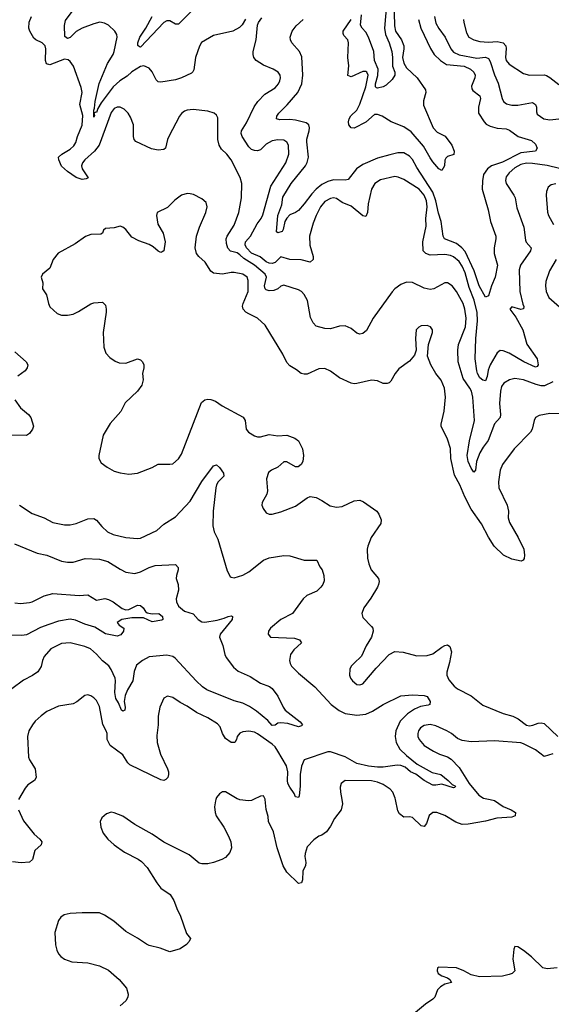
# Model space of a CAD drawing. Header units: inches. Extents: x 1173000 to 1307049, y 522583 to 678455.
# Tile 270 of 617: x 1270644 to 1274279, y 528600 to 535328. Entities that reach past the tile are written whole.
import ezdxf

# ---------------------------------------------------------------- set-up
doc = ezdxf.new("R2010")
doc.units = ezdxf.units.IN
doc.header["$MEASUREMENT"] = 0
doc.layers.add('B2572', color=7, linetype='Continuous')
doc.layers.add('B2573', color=7, linetype='Continuous')

msp = doc.modelspace()

# ---------------------------------------------------------------- linework, layer by layer
at = {"layer": 'B2572', "color": 5}
for points, elevation in [([(1271985.2, 530000), (1271981.6, 529990), (1271974.9, 529950), (1271979.5, 529910), (1271987.7, 529887.7), (1272039.5, 529810), (1272072, 529750), (1272088.5, 529710), (1272092.7, 529670), (1272081.4, 529638.6), (1272050, 529603.6), (1272026, 529590), (1271970, 529569.7), (1271930, 529561.3), (1271890, 529559.6), (1271870, 529564.5), (1271802.3, 529622.3), (1271628.4, 529708.4), (1271550, 529762.9), (1271430, 529829.6), (1271350, 529886), (1271290, 529909.5), (1271270, 529912.3), (1271237.5, 529902.5), (1271205.8, 529874.2), (1271194, 529850), (1271198, 529810), (1271214.9, 529770), (1271246.4, 529730), (1271290.6, 529690), (1271360.6, 529640.6), (1271452.9, 529592.9), (1271476, 529576), (1271514.9, 529534.9), (1271581.1, 529430), (1271610, 529394.4), (1271672, 529350), (1271698.9, 529310), (1271723.1, 529243.1), (1271742, 529210), (1271783.5, 529083.5), (1271811, 529050), (1271802, 529030), (1271784.7, 529010), (1271740.5, 528979.5), (1271670, 528959), (1271604.8, 528984.8), (1271530, 529001.6), (1271510, 529011.6), (1271450, 529052), (1271370, 529096.9), (1271287.5, 529167.5), (1271222.7, 529210), (1271190, 529224.7), (1271070, 529226.3), (1270990, 529220.5), (1270947.2, 529212.8), (1270924.2, 529195.8), (1270910, 529174), (1270883.1, 529090), (1270887.8, 529007.8), (1270898, 528970), (1270910, 528945.5), (1270926, 528926), (1270949.1, 528909.1), (1271001, 528890), (1271110, 528884.2), (1271190, 528864.4), (1271250, 528833.7), (1271324.9, 528770), (1271373, 528710), (1271384.9, 528670), (1271383, 528650), (1271370, 528624), (1271330.6, 528589.4)], 880), ([(1272242.1, 530000), (1272230, 529994), (1272208.4, 529991.6), (1272150, 529998), (1272144, 530000)], 880), ([(1272845.9, 530000), (1272851.5, 529970), (1272843.2, 529930), (1272796.1, 529870), (1272770, 529818.4), (1272740.9, 529779.1), (1272710, 529755.1), (1272690, 529749.3), (1272654.6, 529725.4), (1272610, 529677.2), (1272595.3, 529630), (1272592.9, 529610), (1272600.2, 529570), (1272597.3, 529550), (1272579.7, 529510), (1272577.6, 529450), (1272570, 529429.4), (1272550, 529426), (1272470, 529504.2), (1272446, 529546), (1272404.4, 529670), (1272378.9, 529778.9), (1272345.1, 529850), (1272343, 529883), (1272329.5, 529930.5), (1272323.5, 530000)], 880), ([(1273861.8, 530000), (1273890, 529993.9), (1273950, 529952.1), (1274003.6, 529930), (1274035.2, 529910), (1274031.4, 529888.6), (1274010, 529879.8), (1273907.2, 529872.8), (1273830, 529852), (1273710, 529831.3), (1273670, 529829.8), (1273625.3, 529845.3), (1273550, 529891.5), (1273495.3, 529910), (1273470, 529911.2), (1273443.7, 529890), (1273424.7, 529835.3), (1273410, 529816), (1273390, 529820.9), (1273330, 529877.2), (1273310, 529881.2), (1273270, 529879), (1273241.3, 529901.3), (1273230, 529922), (1273212.9, 530000)], 880), ([(1270635.8, 529930), (1270670, 529853), (1270743.5, 529763.5), (1270782, 529730), (1270794, 529710), (1270790.8, 529690), (1270747.7, 529652.3), (1270730.5, 529589.5), (1270710, 529572.7), (1270652.8, 529567.2), (1270594.6, 529574.6)], 860), ([(1274318.8, 528850), (1274250, 528842.6), (1274221.2, 528850), (1274144.4, 528924.4), (1274090, 528969.2), (1274050, 528994), (1274030, 528995.3), (1274023.5, 528976.5), (1274014.9, 528910), (1274030.4, 528830), (1274010.6, 528810), (1273990, 528803.1), (1273946.3, 528793.7), (1273788.2, 528788.2), (1273730, 528802), (1273682, 528830), (1273630, 528849.5), (1273510, 528853.2), (1273502, 528850), (1273498, 528830), (1273504.7, 528810), (1273530, 528794.8), (1273570, 528780.7), (1273586, 528770), (1273596, 528750), (1273550, 528738), (1273520.7, 528719.3), (1273501.1, 528698.9), (1273482, 528650), (1273470, 528635.6), (1273418.8, 528601.2), (1273350, 528543.5)], 920)]:
    msp.add_lwpolyline(points, dxfattribs=dict(at, elevation=elevation))
at = {"layer": 'B2573', "color": 5}
for points, elevation in [([(1273200.6, 535550), (1273206.5, 535286.5), (1273214.1, 535250), (1273254, 535190), (1273269.6, 535150), (1273270.9, 535130), (1273261.8, 535070), (1273270, 535031.1), (1273290, 534999.5), (1273361.2, 534930), (1273419.3, 534850), (1273420.9, 534830), (1273405, 534775), (1273405, 534745), (1273470.1, 534590.1), (1273499.6, 534559.6), (1273553.1, 534533.1), (1273598.4, 534470), (1273615.2, 534430), (1273611.9, 534408.1), (1273570, 534394.5), (1273556.9, 534383.1), (1273551, 534369), (1273549.2, 534330), (1273530, 534298), (1273510, 534308.9), (1273470, 534357.1), (1273450, 534383.6), (1273405.1, 534465.1), (1273321.5, 534561.5), (1273270, 534595.8), (1273183.5, 534630), (1273123.1, 534670), (1273090, 534681.2), (1273070, 534680.6), (1273011.4, 534628.6), (1272930, 534586.5), (1272910, 534589.9), (1272895, 534610), (1272891.6, 534630), (1272895.8, 534650), (1272908.6, 534671.4), (1272948.2, 534710), (1272970, 534751.1), (1273010, 534869.1), (1273025.6, 534950), (1273017.7, 534970), (1273010, 534975.3), (1272990, 534974.6), (1272910, 534936.8), (1272887.5, 534947.5), (1272893.4, 535013.4), (1272887.1, 535070), (1272892.2, 535170), (1272887.1, 535190), (1272860.8, 535220.8), (1272855, 535235), (1272856.9, 535250), (1272909.5, 535330)], 780), ([(1272188.7, 535331.3), (1272165.7, 535294.3), (1272146, 535274), (1272101, 535250), (1271970, 535221.3), (1271886.8, 535173.2), (1271872.5, 535147.5), (1271846.7, 535070), (1271834.2, 534985.8), (1271828.2, 534971.8), (1271817.5, 534962.5), (1271750, 534930.9), (1271710, 534917.6), (1271610, 534902), (1271590, 534902.9), (1271577, 534917), (1271550, 534971.8), (1271530, 534997.4), (1271492.4, 535012.4), (1271470, 535009), (1271410, 534971.3), (1271378.1, 534941.9), (1271328.9, 534911.1), (1271283.8, 534870), (1271200.7, 534759.3), (1271177.9, 534722.1), (1271170, 534694.5), (1271164, 534696), (1271150.7, 534689.3), (1271154.6, 534674.6), (1271150, 534662.7), (1271149.9, 534710), (1271155.5, 534724.5), (1271159.1, 534770), (1271186.6, 534893.4), (1271244.9, 535030), (1271282.9, 535090), (1271290.6, 535110), (1271309.6, 535209.6), (1271307.9, 535227.9), (1271294.5, 535250), (1271251.7, 535291.7), (1271224.4, 535304.4), (1271190.7, 535310.7), (1271150, 535300.2), (1271070, 535269.9), (1271030, 535247), (1270990, 535207.6), (1270970, 535199), (1270952.5, 535212.5), (1270950.3, 535289.7), (1270956.2, 535323.8), (1271036.5, 535430)], 840), ([(1271870, 535438), (1271730, 535297.7), (1271710, 535297.9), (1271670, 535320.6), (1271650, 535319.9), (1271630, 535309.5), (1271470, 535141.3), (1271462, 535142), (1271452.5, 535152.5), (1271450.8, 535170), (1271464.9, 535210), (1271505.8, 535270), (1271549.7, 535350.3)], 820), ([(1273153.1, 535430), (1273137.4, 535270), (1273146.1, 535226.1), (1273171.4, 535170), (1273188.5, 535111.5), (1273193.3, 535070), (1273192.9, 535010), (1273210.1, 534970), (1273210.1, 534950.1), (1273190, 534920.3), (1273150, 534881.2), (1273130, 534869.9), (1273090, 534861), (1273083.1, 534863.1), (1273076.9, 534870), (1273076.2, 534890), (1273093.8, 534946.2), (1273095, 534990), (1273071.1, 535050), (1273065.4, 535110), (1273028.1, 535210), (1273010, 535244.1), (1272984.7, 535270), (1272973.5, 535290), (1272981.7, 535361.7)], 760), ([(1274290, 532854.1), (1274232.6, 532827.4), (1274210, 532825.9), (1274174.7, 532834.7), (1274090, 532868.3), (1274030, 532877.7), (1273992.6, 532867.4), (1273955, 532845), (1273938, 532822), (1273930.8, 532789.2), (1273925.5, 532705.5), (1273932.6, 532630), (1273929.3, 532610.7), (1273890, 532566), (1273846.9, 532453.1), (1273812.1, 532407.9), (1273791.4, 532368.6), (1273768.5, 532310), (1273760.4, 532250), (1273750, 532237), (1273730, 532264.7), (1273710, 532309.7), (1273702.9, 532350), (1273720.7, 532450), (1273753.9, 532590), (1273741.9, 532750), (1273732.5, 532790), (1273722.8, 532810), (1273676.5, 532876.5), (1273642.3, 532990), (1273639.5, 533070), (1273643.9, 533110), (1273692.7, 533230), (1273696.7, 533290), (1273687.7, 533350), (1273675.8, 533390), (1273630, 533471.1), (1273601.1, 533510), (1273570, 533529.7), (1273550, 533529.7), (1273474.8, 533490), (1273450, 533485.4), (1273410, 533493.5), (1273330, 533532.1), (1273290, 533534), (1273250, 533518), (1273210.2, 533489.8), (1273190, 533469.6), (1273060.3, 533290), (1273014.9, 533205.1), (1272990, 533184.5), (1272970, 533179.5), (1272950, 533187), (1272910, 533218.4), (1272870, 533235.6), (1272830, 533234.5), (1272770, 533215.1), (1272730, 533218.7), (1272670, 533235.1), (1272650, 533256.2), (1272632.9, 533292.9), (1272611.9, 533410), (1272588.6, 533450), (1272570.5, 533470.5), (1272550, 533481.8), (1272450, 533514.2), (1272430, 533507.8), (1272410.1, 533489.9), (1272382.4, 533477.6), (1272350, 533474.7), (1272330, 533483.3), (1272323.5, 533490), (1272317.8, 533510), (1272330.8, 533570), (1272322.5, 533590), (1272249, 533650), (1272176.8, 533696.8), (1272150, 533721.1), (1272130, 533734.3), (1272086.4, 533746.4), (1272066.4, 533766.4), (1272058.2, 533798.2), (1272056.8, 533830), (1272063.5, 533850), (1272110, 533924.4), (1272141.5, 534010), (1272159.8, 534110), (1272163.5, 534210), (1272150.9, 534250), (1272089.7, 534370), (1272060.5, 534410), (1272023.6, 534443.6), (1272007.9, 534470), (1271999.8, 534510), (1271997.7, 534657.7), (1271990, 534676), (1271973.2, 534690), (1271930, 534703.5), (1271830, 534713.7), (1271790, 534711.1), (1271770, 534703), (1271750, 534687.6), (1271736.5, 534670), (1271664, 534530), (1271654.9, 534510), (1271640.5, 534450), (1271630, 534440.7), (1271590, 534436.4), (1271545.8, 534445.8), (1271436.9, 534496.9), (1271427.3, 534510), (1271422.4, 534530), (1271421.6, 534610), (1271401.7, 534661.7), (1271384.5, 534690), (1271357.5, 534717.5), (1271331.1, 534731.1), (1271310, 534731.1), (1271290, 534720.5), (1271270, 534694.5), (1271188.1, 534470), (1271156.3, 534430), (1271088.8, 534371.2), (1271072.6, 534350), (1271067.2, 534330), (1271070.2, 534310), (1271111.9, 534248.1), (1271098.9, 534241.1), (1271070, 534236.3), (1271030, 534249.8), (1270969.7, 534290), (1270930, 534327.6), (1270911.3, 534370), (1270909.6, 534390), (1270931.5, 534410), (1270990, 534443.5), (1271013.6, 534466.4), (1271026.7, 534490), (1271038.1, 534530), (1271070, 534607.2), (1271074.7, 534674.7), (1271055.8, 534750), (1271069.8, 534829.8), (1271065.2, 534865.2), (1271010.9, 535010.9), (1270990, 535042.7), (1270974.7, 535054.7), (1270950, 535058), (1270850, 535020.4), (1270826.1, 535026.1), (1270820.4, 535050), (1270823.5, 535130), (1270818, 535150), (1270798, 535170), (1270755.1, 535190), (1270741.2, 535201.2), (1270712.8, 535250), (1270706, 535270), (1270708.8, 535311.2), (1270723.5, 535350)], 860), ([(1273479.3, 535350), (1273490, 535305.3), (1273509.2, 535269.2), (1273552.6, 535210), (1273592.1, 535130), (1273610, 535106.5), (1273648.2, 535088.2), (1273770, 535066), (1273830, 535071.4), (1273850, 535063.2), (1273862.1, 535042.1), (1273891.7, 534951.7), (1273915.7, 534895.7), (1273942.3, 534790), (1273951.7, 534770), (1273973.4, 534753.4), (1274010, 534743.5), (1274050, 534745), (1274150, 534761.5), (1274171.4, 534750), (1274178.2, 534730), (1274177.7, 534697.7), (1274182.8, 534682.8), (1274228.2, 534650), (1274270, 534643.8), (1274330, 534650.2)], 840), ([(1274410, 534294.3), (1274250, 534332.1), (1274150, 534346.6), (1274110, 534347.5), (1274070, 534338.7), (1274030, 534316.8), (1273990, 534281.8), (1273970, 534254.7), (1273965.4, 534230), (1273971.2, 534210), (1274022.8, 534130), (1274031.2, 534110), (1274043.1, 534043.1), (1274090.2, 533910), (1274102, 533822), (1274108.2, 533808.2), (1274142, 533770), (1274137.8, 533750), (1274068.2, 533650), (1274059.8, 533620.2), (1274065, 533470), (1274084.1, 533384.1), (1274091.8, 533368.2), (1274088.1, 533351.9), (1274070, 533348.5), (1274010, 533365.6), (1273994.4, 533350), (1274035.5, 533295.5), (1274085.5, 533210), (1274112.2, 533112.2), (1274182.6, 533010), (1274188.4, 532970), (1274182, 532958), (1274170, 532954.7), (1274092, 532990), (1273990, 533049.1), (1273950, 533065.4), (1273930, 533067.2), (1273910, 533051.7), (1273861.5, 532970), (1273847.4, 532932.6), (1273841.5, 532890), (1273830, 532860.5), (1273810, 532864.7), (1273790, 532881), (1273773.5, 532910), (1273768.8, 532928.8), (1273758.3, 533010), (1273762.3, 533150), (1273774.9, 533270), (1273772.6, 533327.4), (1273752.5, 533412.5), (1273718.2, 533498.2), (1273690, 533598.7), (1273670, 533645), (1273650, 533676.3), (1273610, 533708.4), (1273590, 533717), (1273550, 533723.2), (1273450, 533718.9), (1273421.6, 533730), (1273402, 533750), (1273400.3, 533810), (1273423.3, 533916.7), (1273422.2, 533970), (1273429.4, 534050), (1273425, 534090), (1273410, 534128.7), (1273374.6, 534170), (1273270, 534236.5), (1273232.9, 534252.9), (1273210, 534256.5), (1273110, 534234.4), (1273071.7, 534210), (1273050.2, 534169.8), (1273026, 534070), (1273021.1, 534010), (1273010, 533982.7), (1272990, 533987.6), (1272910, 534053.2), (1272850, 534079.8), (1272810, 534106.3), (1272790, 534110.5), (1272770, 534106.8), (1272730, 534086.5), (1272701, 534050), (1272672, 533990), (1272650, 533936.9), (1272624.8, 533850), (1272627.7, 533787.7), (1272651.3, 533710), (1272650, 533689.2), (1272630, 533672), (1272568.3, 533688.3), (1272490, 533689.9), (1272430, 533706.9), (1272391.1, 533668.9), (1272370, 533663.1), (1272350, 533665.8), (1272330, 533674.1), (1272288.2, 533708.2), (1272230, 533733.3), (1272194.6, 533770), (1272185.2, 533790), (1272188, 533810), (1272221, 533850), (1272266.6, 533933.4), (1272294.4, 533970), (1272305.4, 533994.6), (1272360.7, 534190), (1272463.1, 534350), (1272484.2, 534410), (1272482, 534470), (1272470.6, 534490.6), (1272450, 534504.7), (1272410, 534508.1), (1272370, 534500.2), (1272330, 534478), (1272290, 534439.3), (1272270, 534432.5), (1272250, 534434.2), (1272230, 534441.6), (1272210, 534459.8), (1272165.3, 534530), (1272158, 534550), (1272161.6, 534570), (1272195.5, 534624.5), (1272247.8, 534732.2), (1272271.2, 534768.8), (1272321, 534819), (1272390, 534861.7), (1272413.7, 534890), (1272423.1, 534910), (1272427.1, 534930), (1272424, 534950), (1272411.3, 534970), (1272378, 534990), (1272310, 535018), (1272259.7, 535050), (1272244.7, 535070), (1272239.8, 535090), (1272240.9, 535110), (1272259.7, 535190), (1272269.5, 535290), (1272277, 535310), (1272298.9, 535341.1)], 840), ([(1273372, 535330), (1273385.8, 535270), (1273452.3, 535132.3), (1273478.9, 535090), (1273521.1, 535050), (1273563.3, 535023.3), (1273683.1, 535010), (1273726.7, 534990), (1273749.3, 534970), (1273759.3, 534950), (1273757.2, 534930), (1273733.8, 534873.8), (1273735.3, 534855.3), (1273743.5, 534843.5), (1273790, 534807.3), (1273795, 534790), (1273782.1, 534730), (1273782, 534690), (1273819, 534630), (1273834.5, 534614.5), (1273860.9, 534600.9), (1273907.8, 534587.8), (1273970, 534583.5), (1273993.4, 534573.4), (1274051.8, 534530), (1274143.7, 534503.7), (1274170, 534478.3), (1274181.6, 534450), (1274172, 534430), (1274070, 534418.6), (1273944.3, 534355.7), (1273871.2, 534330), (1273843, 534310), (1273816.3, 534270), (1273807.8, 534227.8), (1273806.2, 534170), (1273848.1, 534030), (1273863.6, 533950), (1273899.1, 533850), (1273900.7, 533830), (1273889.2, 533770), (1273887.7, 533730), (1273910.2, 533650), (1273895.6, 533570), (1273869.5, 533510.5), (1273850, 533442), (1273830, 533431.5), (1273785.4, 533510), (1273751.6, 533611.6), (1273690, 533743.9), (1273666.4, 533770), (1273630, 533798.9), (1273547.9, 533830), (1273538.5, 533850), (1273526.5, 533950), (1273507.4, 534007.4), (1273490.3, 534089.7), (1273468.3, 534150), (1273359.3, 534319.3), (1273330, 534373.2), (1273310, 534396.3), (1273270, 534418.1), (1273230, 534418.7), (1273174, 534406), (1273090, 534381.5), (1272990, 534339.5), (1272946.7, 534310), (1272890, 534235.6), (1272870, 534231.6), (1272790, 534234.1), (1272750, 534222.2), (1272710, 534201.3), (1272670.1, 534169.9), (1272640.5, 534139.5), (1272590, 534070.8), (1272550, 534025.3), (1272530, 534009.8), (1272490, 533995.4), (1272470, 533972.6), (1272456.3, 533950), (1272445.9, 533894.1), (1272437.8, 533882.2), (1272410, 533871.1), (1272398.9, 533878.9), (1272410, 533990.5), (1272435.6, 534064.4), (1272443.2, 534116.8), (1272499.6, 534210), (1272598.7, 534330), (1272610, 534351.8), (1272617.9, 534390), (1272606.4, 534493.6), (1272607.3, 534512.7), (1272623.7, 534570), (1272625.7, 534590), (1272620.4, 534610), (1272603.1, 534623.1), (1272530, 534642.5), (1272490, 534646.9), (1272423.6, 534643.6), (1272399.3, 534650), (1272403, 534670), (1272415.4, 534690), (1272473.5, 534746.5), (1272545, 534830), (1272572, 534890), (1272579.9, 534950), (1272574, 535074), (1272558, 535110), (1272504, 535170), (1272496, 535190), (1272494.2, 535210), (1272507, 535250), (1272534.4, 535285.6), (1272582.7, 535330)], 820), ([(1273679.1, 535330), (1273680.2, 535310), (1273699.1, 535239.1), (1273714.9, 535210), (1273748.2, 535190), (1273790, 535178.9), (1273850, 535175.8), (1273910, 535179.3), (1273950.3, 535170), (1273967.2, 535150), (1273970.9, 535130.9), (1273966.3, 535070), (1273970.2, 535050), (1273990, 535025.6), (1274090, 534961.7), (1274130, 534950.2), (1274230, 534951.9), (1274247.2, 534947.2), (1274270, 534934.4), (1274330, 534886.5)], 860), ([(1274310, 534207.8), (1274279.2, 534200.8), (1274256.7, 534183.3), (1274245.3, 534154.7), (1274244.7, 534130), (1274252.8, 534012.8), (1274259.1, 533990), (1274294.6, 533930)], 860), ([(1274334.5, 532634.5), (1274270, 532638.5), (1274195.6, 532624.4), (1274170.4, 532609.6), (1274161.6, 532590), (1274148.9, 532530), (1274137.4, 532510), (1274025.1, 532394.9), (1273945.6, 532290), (1273929.3, 532250), (1273916.9, 532170), (1273920.8, 532130), (1273976.5, 532010), (1273985.5, 531970), (1273984.7, 531924.7), (1273993.3, 531893.3), (1274053.1, 531790), (1274091.8, 531710), (1274095.8, 531670), (1274092.4, 531647.6), (1274085.8, 531634.2), (1274072.5, 531627.5), (1274010, 531642), (1273952.3, 531670), (1273888.1, 531730), (1273850, 531791.5), (1273802.7, 531882.7), (1273730, 531984.4), (1273688.1, 532068.1), (1273653.7, 532150), (1273616.8, 532216.8), (1273591.9, 532330), (1273590, 532399.3), (1273570, 532462.7), (1273526.6, 532550), (1273524.8, 532564.8), (1273547.3, 532652.7), (1273555.3, 532750), (1273548.7, 532810), (1273524.8, 532864.8), (1273489.7, 532910), (1273454.7, 532970), (1273432.8, 533030), (1273439.7, 533110), (1273467.3, 533190), (1273467, 533210), (1273452.7, 533230), (1273430, 533238.7), (1273390, 533235.6), (1273372.3, 533227.7), (1273354, 533210), (1273350.4, 533150), (1273355.5, 533070), (1273343.9, 533036.1), (1273310, 532994), (1273237.5, 532942.5), (1273210.4, 532910), (1273181.1, 532858.9), (1273170, 532847), (1273157.7, 532842.3), (1273130, 532843), (1273090, 532859.7), (1273050, 532864.2), (1272950, 532843.1), (1272930, 532840.4), (1272910, 532843.9), (1272830, 532880.5), (1272770, 532926.3), (1272730, 532944.2), (1272690, 532943), (1272610, 532906.4), (1272590, 532905.1), (1272569.5, 532910), (1272536.9, 532936.9), (1272490, 532962.6), (1272470, 532985.1), (1272442.5, 533042.5), (1272321.5, 533241.5), (1272269.8, 533289.8), (1272210, 533317.6), (1272189.7, 533330), (1272171.2, 533350), (1272166.8, 533370), (1272170.9, 533390), (1272206.6, 533470), (1272207.2, 533547.2), (1272198.5, 533570), (1272170, 533588.7), (1272110, 533601.2), (1272090, 533602), (1272030, 533589.8), (1271970, 533596.8), (1271950.5, 533610.5), (1271911.3, 533671.3), (1271868, 533710), (1271852.8, 533730), (1271844.2, 533770), (1271853.5, 533850), (1271872.4, 533910), (1271916.9, 534010), (1271926, 534050), (1271918.3, 534078.3), (1271890, 534105.2), (1271833.2, 534133.2), (1271810, 534139), (1271790, 534141.2), (1271750, 534129.3), (1271704.2, 534095.8), (1271654.2, 534045.8), (1271584.9, 534010), (1271579.3, 533990), (1271588.6, 533931.4), (1271624.2, 533870), (1271639.5, 533810), (1271630.4, 533750), (1271618.4, 533741.6), (1271610, 533738), (1271590, 533747), (1271556.8, 533776.8), (1271530, 533793), (1271457.5, 533817.5), (1271410, 533841.6), (1271370, 533894.5), (1271350, 533911.8), (1271330, 533917), (1271290, 533906.6), (1271230, 533901.2), (1271216, 533890), (1271210.6, 533869.4), (1271197.5, 533862.5), (1271130, 533859.5), (1271094.2, 533845.8), (1271024.2, 533795.8), (1270907.3, 533732.7), (1270872.7, 533690), (1270848.7, 533631.3), (1270798.8, 533590), (1270790.8, 533570), (1270801, 533530), (1270800.7, 533490), (1270827.2, 533447.2), (1270840.4, 533390), (1270850, 533367.3), (1270899.8, 533319.8), (1270930.5, 533310.5), (1270970, 533308.7), (1271010, 533316.4), (1271046, 533334), (1271130, 533386.7), (1271150, 533393.7), (1271210, 533397.3), (1271230, 533378), (1271234.4, 533350), (1271235.3, 533330), (1271214.6, 533190), (1271218, 533090), (1271233.4, 533050), (1271261.1, 533021.1), (1271296.1, 532996.1), (1271323.8, 532983.8), (1271370, 532980.5), (1271450, 533010.4), (1271470, 533004), (1271484, 532990), (1271492.7, 532970), (1271493, 532950), (1271484, 532910), (1271487.5, 532867.5), (1271478.4, 532830), (1271450, 532789.5), (1271365.5, 532710), (1271336.4, 532650), (1271262.4, 532570), (1271214.9, 532490), (1271184.9, 532350), (1271184, 532330), (1271201.3, 532301.3), (1271242.8, 532270), (1271290, 532244.4), (1271331.9, 532231.9), (1271390, 532222.4), (1271450, 532230.4), (1271550, 532268.7), (1271590, 532290.4), (1271670, 532290.4), (1271690, 532294.4), (1271730, 532328.2), (1271750, 532360.7), (1271888, 532712), (1271909.6, 532730.4), (1271930, 532736.3), (1271950, 532734), (1271982, 532722), (1272028.8, 532688.8), (1272171.6, 532611.6), (1272186, 532590), (1272193.4, 532530), (1272207.3, 532510), (1272250, 532484.4), (1272270, 532477.6), (1272290, 532477.6), (1272350, 532494.4), (1272410, 532486), (1272470, 532490.4), (1272526, 532470), (1272551, 532450), (1272577.1, 532397.1), (1272584.9, 532350), (1272578.9, 532310), (1272568.4, 532290), (1272546.9, 532273.1), (1272530, 532273), (1272470, 532306.6), (1272450, 532306.3), (1272408.7, 532270), (1272365.5, 532250), (1272345.9, 532234.1), (1272331.3, 532190), (1272339.1, 532110), (1272332.8, 532087.2), (1272302.3, 532030), (1272300.3, 532010), (1272308.3, 531988.3), (1272330, 531959.3), (1272350, 531948.5), (1272370, 531948.7), (1272430, 531964.9), (1272530, 532004.9), (1272610, 532062), (1272630, 532070.4), (1272670, 532062.4), (1272710, 532043.8), (1272766.9, 532006.9), (1272810, 531996.4), (1272850, 532001.3), (1272930, 532040.3), (1272970, 532045.3), (1272994.9, 532034.9), (1273086, 531970), (1273100.3, 531950), (1273114.9, 531910), (1273114.2, 531885.8), (1273046.3, 531790), (1273023.7, 531730), (1273020.3, 531710), (1273023.1, 531650), (1273030.3, 531610), (1273048.2, 531568.2), (1273096.3, 531510), (1273102, 531490), (1273098, 531470), (1273090.4, 531450), (1273044.6, 531375.4), (1272997.6, 531310), (1272982.4, 531270), (1272990, 531242.8), (1273050, 531183), (1273058, 531170), (1273061.7, 531150), (1273050.2, 531109.8), (1273013.7, 531050), (1272980.3, 530979.7), (1272928, 530930), (1272910.5, 530910), (1272900.4, 530890), (1272899.3, 530850), (1272906.4, 530830), (1272920.5, 530810), (1272950, 530784.9), (1272970, 530784), (1272990, 530790.8), (1273082.2, 530897.8), (1273169.7, 530990.3), (1273208.3, 531011.7), (1273267.1, 531007.1), (1273360.6, 530980.6), (1273430, 530983.2), (1273470, 530994.4), (1273530, 531039.8), (1273550, 531052), (1273570, 531057.3), (1273585.7, 531045.7), (1273595.8, 531010), (1273584, 530936), (1273565, 530870), (1273565.2, 530850), (1273578.5, 530818.5), (1273613.9, 530773.9), (1273637, 530757), (1273730, 530708.9), (1273810, 530643.9), (1273950, 530587.6), (1274015.5, 530570), (1274052.4, 530550), (1274110, 530507.9), (1274130, 530503.2), (1274153, 530507), (1274190, 530522), (1274210, 530524.3), (1274230, 530519.8), (1274323.8, 530430)], 880), ([(1274311.5, 533690), (1274266.7, 533613.3), (1274241, 533539), (1274238.9, 533510), (1274243.2, 533470), (1274262.2, 533430), (1274354.3, 533350)], 860), ([(1270610, 533059.1), (1270687.7, 532990), (1270699.1, 532970), (1270695.5, 532950), (1270680.5, 532930), (1270630, 532891.6)], 860), ([(1270610, 532730.5), (1270650, 532675.5), (1270704.9, 532630), (1270719.1, 532610), (1270737.3, 532550), (1270730.8, 532530), (1270710, 532500.9), (1270690, 532487.3), (1270550.4, 532489.6)], 860), ([(1270642, 532010), (1270730, 531954.3), (1270810, 531924.4), (1270870, 531892.8), (1270950, 531876.1), (1270990, 531875.6), (1271030, 531886.5), (1271110, 531918.3), (1271150, 531920.3), (1271170, 531908.4), (1271205.7, 531865.7), (1271244.9, 531830), (1271282, 531810), (1271369.8, 531790.2), (1271450, 531782.8), (1271470, 531784.9), (1271581.4, 531838.6), (1271630, 531881.6), (1271710, 531932.4), (1271810, 532039.1), (1271888.2, 532171.8), (1271970, 532279.5), (1271990, 532286), (1272010, 532268), (1272038, 532230), (1272039.3, 532210), (1272001.7, 532170), (1271989.4, 532150.6), (1271984, 532130), (1271967.6, 531970), (1271964.5, 531870), (1271974.7, 531830), (1271997.8, 531777.8), (1272062.2, 531562.2), (1272084.1, 531524.1), (1272090, 531518.8), (1272110, 531515.5), (1272170, 531531.8), (1272210, 531555.3), (1272310, 531636), (1272350, 531651.7), (1272450, 531666.7), (1272490, 531664.4), (1272590, 531635.3), (1272675.2, 531635.2), (1272697.3, 531590), (1272712.4, 531570), (1272723.1, 531530), (1272724.9, 531495.1), (1272717.6, 531470), (1272703.1, 531450), (1272675.4, 531424.6), (1272606.4, 531393.6), (1272582.8, 531370), (1272510.1, 531269.9), (1272430, 531229.6), (1272359.3, 531170), (1272346, 531150), (1272342, 531130), (1272358, 531110), (1272522, 531102), (1272557.3, 531090), (1272570, 531071), (1272517.8, 531022.2), (1272495.3, 530990), (1272489.1, 530950), (1272492.3, 530930), (1272502.8, 530910), (1272550, 530863.5), (1272662.8, 530770), (1272773, 530650), (1272827.3, 530607.3), (1272870, 530587.8), (1272950, 530575.9), (1273010, 530583.8), (1273056.4, 530603.6), (1273130, 530648.4), (1273250, 530709.2), (1273330, 530715.6), (1273410, 530710.2), (1273430, 530704.7), (1273450.2, 530670), (1273448.4, 530650), (1273436.2, 530643.8), (1273385.6, 530634.4), (1273343.8, 530616.2), (1273295.4, 530584.6), (1273245.4, 530534.6), (1273216.4, 530470), (1273212.4, 530430), (1273217.5, 530390), (1273243.9, 530343.9), (1273290, 530299.8), (1273361.5, 530241.5), (1273464.7, 530184.7), (1273522.6, 530170), (1273574.3, 530130), (1273601.8, 530101.8), (1273624.4, 530090), (1273619, 530081), (1273610, 530078.9), (1273530, 530104), (1273490, 530096.8), (1273470, 530098.7), (1273410, 530130.6), (1273353.2, 530173.2), (1273316, 530190), (1273280, 530220), (1273250, 530233.2), (1273225.4, 530234.6), (1273130, 530220.3), (1273090, 530219.8), (1273030, 530226.7), (1272950, 530246.5), (1272870, 530292.3), (1272770, 530325.4), (1272750, 530326.2), (1272588.4, 530271.6), (1272571.4, 530228.6), (1272561.1, 530170), (1272561.5, 530090), (1272554.4, 530025.6), (1272550, 530013.2), (1272530, 530018.4), (1272521.2, 530041.2), (1272490, 530083.8), (1272478.5, 530110), (1272474.7, 530130), (1272477.2, 530190), (1272468.9, 530230), (1272410, 530330.7), (1272390, 530359.4), (1272370, 530377.9), (1272270, 530449.7), (1272250, 530459.7), (1272210, 530466.9), (1272170, 530462.6), (1272150, 530452.8), (1272132, 530430), (1272127.2, 530410), (1272114.9, 530390), (1272090, 530388.7), (1272050, 530416.9), (1272031.6, 530450), (1272015.5, 530495.5), (1271996.2, 530516.2), (1271930, 530558.5), (1271853.8, 530593.8), (1271790, 530637.2), (1271742, 530662), (1271690, 530696.2), (1271654, 530706), (1271628.8, 530691.2), (1271603.1, 530630), (1271590.3, 530570), (1271590.3, 530510), (1271581.8, 530438.2), (1271583.9, 530390), (1271605.6, 530310), (1271654.9, 530210), (1271660.3, 530190), (1271661.6, 530170), (1271656.3, 530150), (1271644.1, 530135.9), (1271630, 530129.5), (1271610, 530133.3), (1271396.3, 530236.3), (1271383, 530250), (1271350, 530304.2), (1271263.1, 530370), (1271243, 530410), (1271240.9, 530450), (1271234.5, 530470), (1271212.7, 530512.7), (1271190, 530636), (1271170, 530675.6), (1271150, 530695.6), (1271130, 530707.3), (1271110, 530714), (1271090, 530711.6), (1271033.6, 530666.4), (1271010, 530653), (1270910, 530637.4), (1270830, 530600.5), (1270790, 530571.6), (1270750, 530535.6), (1270730.4, 530510), (1270707, 530470), (1270697.6, 530430), (1270703, 530290), (1270710.4, 530270), (1270750.4, 530210), (1270756.3, 530150), (1270746, 530130), (1270700.4, 530099.6), (1270681.6, 530078.4), (1270636.3, 530000)], 860), ([(1270607.7, 531747.7), (1270763.4, 531683.4), (1270830, 531668.9), (1270930, 531628), (1270970, 531621.5), (1271010, 531622.3), (1271092.2, 531647.8), (1271190, 531641.5), (1271246.6, 531626.6), (1271330, 531572.9), (1271370, 531552.9), (1271430, 531545.3), (1271470, 531554.9), (1271530, 531584.4), (1271570, 531598.5), (1271710, 531605.3), (1271726.3, 531586.3), (1271726.9, 531570), (1271715.3, 531530), (1271714.8, 531510), (1271727.9, 531470), (1271730.3, 531430), (1271714, 531370), (1271716.3, 531350), (1271730, 531320.8), (1271770, 531286.2), (1271830, 531269.4), (1271865.2, 531230), (1271890, 531215), (1271910, 531212.7), (1271994.4, 531225.6), (1272042, 531238), (1272070, 531251.1), (1272090, 531254), (1272099.1, 531250), (1272097.4, 531230), (1272014.3, 531130), (1272009, 531110), (1272032.5, 531052.5), (1272046, 530990), (1272056.2, 530970), (1272105.2, 530905.2), (1272137.2, 530877.2), (1272219.7, 530839.7), (1272290, 530793.7), (1272352.4, 530772.4), (1272370, 530759.1), (1272410, 530706), (1272444.9, 530630), (1272459.3, 530610), (1272560.7, 530530), (1272577.3, 530510), (1272570, 530502.7), (1272550, 530496.3), (1272478.1, 530518.1), (1272430, 530524), (1272410, 530522.2), (1272390, 530508.5), (1272370, 530506), (1272339.6, 530539.6), (1272264.2, 530604.2), (1272215.1, 530635.1), (1272170, 530658.1), (1272110, 530673.2), (1271922.4, 530750), (1271893.3, 530770), (1271850, 530811.9), (1271706, 530966), (1271690, 530978), (1271650, 530985.7), (1271530, 530975.2), (1271483.1, 530950), (1271442.7, 530917.3), (1271426.1, 530873.9), (1271417.1, 530810), (1271382, 530750), (1271364.4, 530710), (1271358.2, 530670), (1271364.2, 530630), (1271362, 530610), (1271350, 530602.4), (1271340.4, 530610), (1271320.4, 530660.4), (1271301.1, 530690), (1271295.2, 530730), (1271298.5, 530810), (1271295.6, 530830), (1271270, 530888.2), (1271252.9, 530912.9), (1271210, 530948), (1271170, 530992.8), (1271129, 531029), (1271090, 531045.6), (1270990, 531070.8), (1270930, 531066.4), (1270857, 531030), (1270810, 530977.6), (1270798.6, 530950), (1270790, 530909.4), (1270767.4, 530872.6), (1270732.2, 530847.8), (1270670, 530816), (1270590, 530756.9)], 840), ([(1270610, 531343.2), (1270650, 531338.8), (1270710, 531345.4), (1270730, 531350.9), (1270810, 531391.3), (1270870, 531408), (1271050, 531393.4), (1271110, 531397.3), (1271170, 531361.7), (1271226.6, 531373.4), (1271250, 531366.8), (1271283.5, 531350), (1271344.2, 531304.2), (1271370, 531295.8), (1271390, 531297.4), (1271450, 531326.7), (1271470, 531326.2), (1271488.4, 531310), (1271503.7, 531283.7), (1271515.8, 531275.8), (1271549.2, 531269.2), (1271594.9, 531270), (1271619.4, 531250), (1271622.4, 531230), (1271615.5, 531224.5), (1271550, 531214.6), (1271490, 531241), (1271410, 531240.4), (1271342, 531230), (1271311, 531210), (1271324.7, 531190), (1271356, 531170), (1271354, 531150), (1271335.9, 531124.1), (1271310, 531116.3), (1271230, 531132.6), (1271158.2, 531178.2), (1271090, 531197.8), (1271025.6, 531225.6), (1270990, 531231.3), (1270910, 531217.9), (1270843.6, 531196.4), (1270785.3, 531174.7), (1270690, 531125.5), (1270658.5, 531121.5), (1270577, 531123)], 820), ([(1274290, 530311.8), (1274230, 530294.5), (1274170, 530339.3), (1274090, 530380.4), (1274070, 530386.1), (1273890, 530401.4), (1273730, 530394.5), (1273670, 530402), (1273636.5, 530416.5), (1273596.9, 530450), (1273565.1, 530470), (1273490, 530503.4), (1273450, 530513.2), (1273410, 530506.3), (1273383.8, 530490), (1273370.4, 530470), (1273365.3, 530450), (1273367.2, 530430), (1273375.3, 530410), (1273408.9, 530370), (1273474.4, 530330), (1273515.5, 530310), (1273570, 530292.4), (1273595.2, 530275.2), (1273650, 530217.6), (1273717.1, 530110), (1273783.5, 530030), (1273815.3, 530010), (1273861.8, 530000)], 880), ([(1273212.9, 530000), (1273210.7, 530010), (1273195.7, 530050), (1273177.6, 530070), (1273130, 530102.3), (1273090, 530119), (1273050, 530126.6), (1272870, 530129.6), (1272843, 530110), (1272835.1, 530084.9), (1272836.5, 530050), (1272845.9, 530000)], 880), ([(1272144, 530000), (1272130, 530004.7), (1272050, 530052.3), (1272030, 530053.2), (1272010, 530039), (1271990, 530013.2), (1271985.2, 530000)], 880), ([(1272323.5, 530000), (1272323.2, 530003.2), (1272310, 530024), (1272290, 530023.7), (1272242.1, 530000)], 880)]:
    msp.add_lwpolyline(points, dxfattribs=dict(at, elevation=elevation))

doc.saveas('drawing.dxf')
